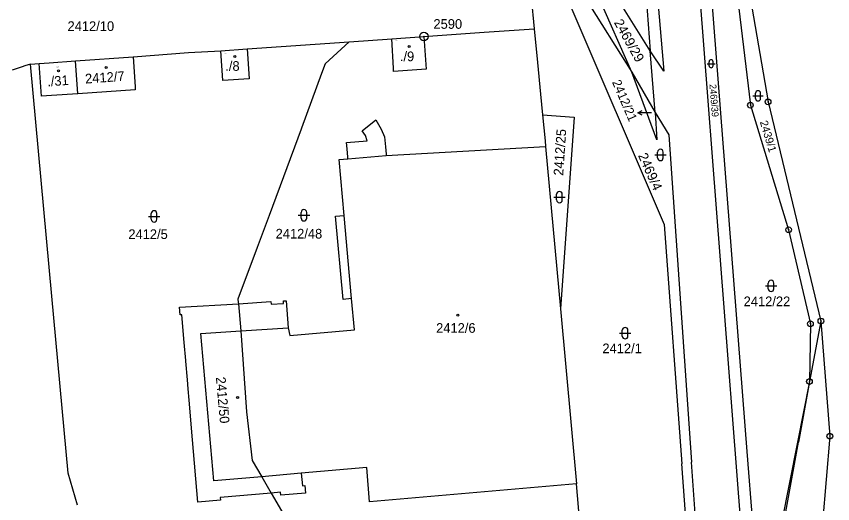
# Model space of a CAD drawing. Extents: x -822293 to -820259, y -1071573 to -1068794.
# Drawn here: x -820519.9 to -820376, y -1069762.9 to -1069677 of the extents above; entities that cross this region are included whole.
import ezdxf

# ---------------------------------------------------------------- set-up
doc = ezdxf.new("R2010")
doc.units = 0
for name, color, linetype in [('Vrstva 1', 7, 'Continuous'), ('Vrstva 10', 7, 'Continuous'), ('Vrstva 13', 7, 'Continuous'), ('Vrstva 16', 7, 'Continuous'), ('Vrstva 17', 7, 'Continuous'), ('Vrstva 18', 7, 'Continuous'), ('Vrstva 19', 7, 'Continuous'), ('Vrstva 24', 7, 'Continuous'), ('Vrstva 25', 7, 'Continuous'), ('Vrstva 4', 7, 'Continuous')]:
    doc.layers.add(name, color=color, linetype=linetype)

msp = doc.modelspace()

# ---------------------------------------------------------------- linework, layer by layer
at = {"layer": 'Vrstva 1'}
for p, q in [((-820410.7, -1069648.55), (-820408.19, -1069683.1)), ((-820409, -1069648.55), (-820405.79, -1069686.73)), ((-820391.1, -1069780.6), (-820400.92, -1069653.49)), ((-820391.07, -1069753.69), (-820398.5, -1069658.44)), ((-820408.19, -1069683.1), (-820418.28, -1069666.88)), ((-820429.59, -1069669.15), (-820428.64, -1069679.23)), ((-820393.5, -1069668.04), (-820390.52, -1069692.69)), ((-820411.4, -1069686.9), (-820419.1, -1069669.5)), ((-820421.08, -1069671.45), (-820411.4, -1069686.9)), ((-820423.1, -1069673.2), (-820405.7, -1069713.7)), ((-820437.42, -1069679.85), (-820428.64, -1069679.23)), ((-820428.64, -1069679.23), (-820428.05, -1069685.18)), ((-820453.7, -1069680.99), (-820448.03, -1069680.59)), ((-820448.03, -1069680.59), (-820446.47, -1069680.48)), ((-820448.03, -1069680.59), (-820447.63, -1069686.34)), ((-820446.47, -1069680.48), (-820437.42, -1069679.85)), ((-820479.19, -1069682.79), (-820461.2, -1069681.52)), ((-820461.2, -1069681.52), (-820465.42, -1069685.43)), ((-820461.2, -1069681.52), (-820453.7, -1069680.99)), ((-820453.42, -1069686.15), (-820453.7, -1069680.99)), ((-820499.29, -1069684.2), (-820489.53, -1069683.44)), ((-820489.53, -1069683.44), (-820483.83, -1069683.11)), ((-820483.83, -1069683.11), (-820479.19, -1069682.79)), ((-820483.46, -1069688.37), (-820483.83, -1069683.11)), ((-820479.19, -1069682.79), (-820478.82, -1069688.05)), ((-820405.79, -1069686.73), (-820408.19, -1069683.1)), ((-820407.29, -1069693.99), (-820408.19, -1069683.1)), ((-820514.08, -1069685.24), (-820509.41, -1069684.91)), ((-820509.41, -1069684.91), (-820499.29, -1069684.2)), ((-820509.01, -1069690.67), (-820509.41, -1069684.91)), ((-820499.29, -1069684.2), (-820498.92, -1069689.46)), ((-820518.83, -1069685.94), (-820520.58, -1069686.51)), ((-820518.37, -1069685.79), (-820518.83, -1069685.94)), ((-820517.37, -1069685.47), (-820518.37, -1069685.79)), ((-820517.37, -1069685.47), (-820515.81, -1069685.36)), ((-820513.61, -1069726.31), (-820517.37, -1069685.47)), ((-820515.81, -1069685.36), (-820514.08, -1069685.24)), ((-820515.44, -1069691.13), (-820515.81, -1069685.36)), ((-820465.42, -1069685.43), (-820466.06, -1069687.13)), ((-820453.38, -1069686.75), (-820453.42, -1069686.15)), ((-820447.63, -1069686.34), (-820453.38, -1069686.75)), ((-820428.05, -1069685.18), (-820427.5, -1069690.74)), ((-820466.06, -1069687.13), (-820469.61, -1069696.72)), ((-820407, -1069698.8), (-820411.4, -1069686.9)), ((-820411.4, -1069686.9), (-820407.29, -1069693.99)), ((-820478.82, -1069688.05), (-820483.46, -1069688.37)), ((-820509.01, -1069690.67), (-820513.64, -1069691)), ((-820498.89, -1069689.96), (-820509.01, -1069690.67)), ((-820498.92, -1069689.46), (-820498.91, -1069689.67)), ((-820498.91, -1069689.67), (-820498.89, -1069689.96)), ((-820427.5, -1069690.74), (-820427.14, -1069694.39)), ((-820513.64, -1069691), (-820515.44, -1069691.13)), ((-820390.52, -1069692.69), (-820383.78, -1069714.62)), ((-820427.14, -1069694.39), (-820426.69, -1069698.98)), ((-820427.14, -1069694.39), (-820421.56, -1069694.8)), ((-820421.56, -1069694.8), (-820423.98, -1069728.53)), ((-820407.29, -1069693.99), (-820407, -1069698.8)), ((-820407.29, -1069693.99), (-820404.9, -1069697.89)), ((-820458.93, -1069697.22), (-820456.54, -1069695.28)), ((-820456.54, -1069695.28), (-820455.56, -1069696.91)), ((-820469.69, -1069696.92), (-820475.33, -1069712.1)), ((-820469.61, -1069696.72), (-820469.69, -1069696.92)), ((-820458.33, -1069698.01), (-820458.93, -1069697.22)), ((-820458.02, -1069698.95), (-820458.33, -1069698.01)), ((-820455.56, -1069696.91), (-820455, -1069698.25)), ((-820404.9, -1069697.89), (-820400.87, -1069755.53)), ((-820461.69, -1069699.28), (-820458.02, -1069698.95)), ((-820461.59, -1069700.36), (-820461.69, -1069699.28)), ((-820455, -1069698.25), (-820454.8, -1069700)), ((-820426.69, -1069698.98), (-820426.59, -1069699.99)), ((-820461.46, -1069701.86), (-820461.59, -1069700.36)), ((-820454.8, -1069700), (-820454.71, -1069701.3)), ((-820454.69, -1069701.53), (-820426.59, -1069699.99)), ((-820426.59, -1069699.99), (-820423.98, -1069728.53)), ((-820462.99, -1069702.24), (-820461.44, -1069702.11)), ((-820462.1, -1069712.1), (-820462.99, -1069702.24)), ((-820461.44, -1069702.11), (-820461.46, -1069701.86)), ((-820454.71, -1069701.3), (-820454.69, -1069701.53)), ((-820475.33, -1069712.1), (-820477.44, -1069717.77)), ((-820463.6, -1069712.24), (-820462.1, -1069712.1)), ((-820462.28, -1069726.88), (-820463.6, -1069712.24)), ((-820405.7, -1069713.7), (-820402.6, -1069755.86)), ((-820383.78, -1069714.62), (-820379.94, -1069731.17)), ((-820477.44, -1069717.77), (-820480.8, -1069726.82)), ((-820510.73, -1069757.49), (-820513.61, -1069726.31)), ((-820460.78, -1069726.74), (-820462.28, -1069726.88)), ((-820460.29, -1069732.22), (-820460.78, -1069726.74)), ((-820491.08, -1069728.28), (-820480.73, -1069727.64)), ((-820480.8, -1069726.82), (-820480.75, -1069727.4)), ((-820480.75, -1069727.4), (-820480.73, -1069727.64)), ((-820480.73, -1069727.64), (-820475.01, -1069727.28)), ((-820480.73, -1069727.64), (-820480.3, -1069732.44)), ((-820475.01, -1069727.28), (-820474.98, -1069727.73)), ((-820474.98, -1069727.73), (-820472.76, -1069727.59)), ((-820472.79, -1069727.14), (-820472.29, -1069727.11)), ((-820472.76, -1069727.59), (-820472.79, -1069727.14)), ((-820472.29, -1069727.11), (-820471.98, -1069731.9)), ((-820490.97, -1069729.62), (-820491.08, -1069728.28)), ((-820490.67, -1069729.59), (-820490.97, -1069729.62)), ((-820490.26, -1069734.46), (-820490.67, -1069729.59)), ((-820423.98, -1069728.53), (-820421.17, -1069759.35)), ((-820378.09, -1069730.69), (-820380.11, -1069741.34)), ((-820480.3, -1069732.44), (-820479.29, -1069746.67)), ((-820471.98, -1069731.9), (-820471.66, -1069733.24)), ((-820471.66, -1069733.24), (-820460.29, -1069732.22)), ((-820379.94, -1069731.17), (-820380.11, -1069741.34)), ((-820490, -1069737.63), (-820490.26, -1069734.46)), ((-820489.99, -1069737.79), (-820490, -1069737.63)), ((-820489.71, -1069741.04), (-820489.99, -1069737.79)), ((-820489.58, -1069742.62), (-820489.71, -1069741.04)), ((-820380.11, -1069741.34), (-820382.24, -1069752.03)), ((-820380.11, -1069741.34), (-820382.03, -1069752)), ((-820489.41, -1069744.61), (-820489.58, -1069742.62)), ((-820488.82, -1069751.64), (-820489.41, -1069744.61)), ((-820479.29, -1069746.67), (-820478.29, -1069755.24)), ((-820487.89, -1069762.59), (-820488.82, -1069751.64)), ((-820382.24, -1069752.03), (-820393.78, -1069810.03)), ((-820392.54, -1069810.14), (-820382.03, -1069752)), ((-820389.04, -1069779.8), (-820391.07, -1069753.69)), ((-820478.29, -1069755.24), (-820476.62, -1069758.11)), ((-820399.22, -1069779.07), (-820400.87, -1069755.53)), ((-820458.1, -1069756.49), (-820469.65, -1069757.5)), ((-820457.62, -1069762.52), (-820458.1, -1069756.49)), ((-820400.8, -1069780.41), (-820402.6, -1069755.86)), ((-820509.07, -1069763.11), (-820510.73, -1069757.49)), ((-820476.62, -1069758.11), (-820474.94, -1069760.99)), ((-820469.65, -1069757.5), (-820469.46, -1069759.7)), ((-820469.46, -1069759.7), (-820469.03, -1069759.66)), ((-820469.03, -1069759.66), (-820468.91, -1069761.01)), ((-820421.17, -1069759.35), (-820457.62, -1069762.52)), ((-820419.61, -1069777.21), (-820421.17, -1069759.35)), ((-820474.94, -1069760.99), (-820483.95, -1069761.74)), ((-820473.31, -1069760.85), (-820474.94, -1069760.99)), ((-820474.94, -1069760.99), (-820470.48, -1069768.66)), ((-820473.27, -1069761.37), (-820473.31, -1069760.85)), ((-820468.91, -1069761.01), (-820473.27, -1069761.37)), ((-820483.91, -1069762.26), (-820487.89, -1069762.59)), ((-820483.95, -1069761.74), (-820483.91, -1069762.26))]:
    msp.add_line(p, q, dxfattribs=at)
at = {"layer": 'Vrstva 10'}
for points in [[(-820396.61, -1069576.94), (-820402.69, -1069578.49), (-820405.27, -1069579.21), (-820406.43, -1069579.53), (-820438.24, -1069587.5), (-820457.43, -1069592.39), (-820477.68, -1069597.79), (-820496.15, -1069603.16), (-820515.37, -1069609.41), (-820535.3, -1069616.98), (-820554.11, -1069625.3), (-820571.83, -1069634.26), (-820585.28, -1069641.81), (-820606.27, -1069655.04), (-820628.29, -1069671.01), (-820647.93, -1069687.34), (-820667.41, -1069705.6), (-820680.13, -1069718.49), (-820694.73, -1069734.03), (-820703.98, -1069744.22)], [(-820699.99, -1069747.07), (-820686.76, -1069732.45), (-820676.49, -1069721.48), (-820664.13, -1069708.83), (-820651.61, -1069696.85), (-820636.83, -1069683.83), (-820625.37, -1069674.56), (-820604.01, -1069659.07), (-820586.04, -1069647.64), (-820569.6, -1069638.45), (-820551.99, -1069629.79), (-820532.99, -1069621.67), (-820513.48, -1069614.48), (-820494.57, -1069608.43), (-820474.72, -1069602.78), (-820455.51, -1069597.69), (-820435.43, -1069592.58), (-820405.44, -1069585), (-820404.29, -1069584.71), (-820401.25, -1069583.95), (-820395.38, -1069582.43)]]:
    msp.add_spline(points, degree=3, dxfattribs=at)
at = {"layer": 'Vrstva 13'}
for p, q in [((-820391.57, -1069667.86), (-820387.4, -1069692.11)), ((-820387.4, -1069692.11), (-820378.09, -1069730.69)), ((-820378.09, -1069730.69), (-820376.52, -1069750.96)), ((-820376.52, -1069750.96), (-820378.6, -1069775.18))]:
    msp.add_line(p, q, dxfattribs=at)
at = {"layer": 'Vrstva 16'}
msp.add_line((-820407.96, -1069694.05), (-820410.36, -1069694.05), dxfattribs=at)
msp.add_lwpolyline([(-820409.56, -1069694.45), (-820410.36, -1069694.05), (-820409.56, -1069693.65)], dxfattribs=at)
at = {"layer": 'Vrstva 24'}
for centre, radius in [((-820448.03, -1069680.59), 0.75), ((-820448.03, -1069680.59), 0.0327), ((-820390.52, -1069692.69), 0.5), ((-820387.4, -1069692.11), 0.5), ((-820387.4, -1069692.11), 0.0327), ((-820390.52, -1069692.69), 0.0327), ((-820383.78, -1069714.62), 0.5), ((-820383.78, -1069714.62), 0.0327), ((-820379.94, -1069731.17), 0.5), ((-820378.09, -1069730.69), 0.5), ((-820378.09, -1069730.69), 0.0327), ((-820379.94, -1069731.17), 0.0327), ((-820380.11, -1069741.34), 0.5), ((-820380.11, -1069741.34), 0.0327), ((-820376.52, -1069750.96), 0.5), ((-820376.52, -1069750.96), 0.0327)]:
    msp.add_circle(centre, radius, dxfattribs=at)
at = {"layer": 'Vrstva 25'}
for p, q in [((-820397.78, -1069685.74), (-820397.78, -1069685.04)), ((-820397.08, -1069685.74), (-820397.08, -1069685.04)), ((-820398.13, -1069685.39), (-820396.73, -1069685.39)), ((-820389.61, -1069691.49), (-820389.61, -1069690.59)), ((-820388.71, -1069691.49), (-820388.71, -1069690.59)), ((-820390.06, -1069691.04), (-820388.26, -1069691.04)), ((-820407.38, -1069701.45), (-820405.38, -1069701.45)), ((-820406.88, -1069701.95), (-820406.88, -1069700.95)), ((-820405.88, -1069701.95), (-820405.88, -1069700.95)), ((-820425.17, -1069708.88), (-820423.17, -1069708.88)), ((-820424.67, -1069709.38), (-820424.67, -1069708.38)), ((-820423.67, -1069709.38), (-820423.67, -1069708.38)), ((-820496.59, -1069712.27), (-820494.59, -1069712.27)), ((-820496.09, -1069712.77), (-820496.09, -1069711.77)), ((-820495.09, -1069712.77), (-820495.09, -1069711.77)), ((-820470.17, -1069712.07), (-820468.17, -1069712.07)), ((-820469.67, -1069712.57), (-820469.67, -1069711.57)), ((-820468.67, -1069712.57), (-820468.67, -1069711.57)), ((-820387.88, -1069724.5), (-820385.88, -1069724.5)), ((-820387.38, -1069725), (-820387.38, -1069724)), ((-820386.38, -1069725), (-820386.38, -1069724)), ((-820413.09, -1069733.33), (-820413.09, -1069732.33)), ((-820412.09, -1069733.33), (-820412.09, -1069732.33)), ((-820413.59, -1069732.83), (-820411.59, -1069732.83))]:
    msp.add_line(p, q, dxfattribs=at)
for centre in [(-820450.62, -1069682.37), (-820481.34, -1069684.1), (-820512.44, -1069686.63), (-820504.04, -1069686.04), (-820442.08, -1069729.68), (-820480.86, -1069744.16)]:
    msp.add_circle(centre, 0.175, dxfattribs=at)
for centre, radius, start, end in [((-820397.43, -1069685.04), 0.35, 0, 180), ((-820397.43, -1069685.74), 0.35, 180, 0), ((-820389.16, -1069690.59), 0.45, 0, 180), ((-820389.16, -1069691.49), 0.45, 180, 0), ((-820406.38, -1069700.95), 0.5, 0, 180), ((-820406.38, -1069701.95), 0.5, 180, 0), ((-820424.17, -1069708.38), 0.5, 0, 180), ((-820424.17, -1069709.38), 0.5, 180, 0), ((-820495.59, -1069711.77), 0.5, 0, 180), ((-820469.17, -1069711.57), 0.5, 0, 180), ((-820495.59, -1069712.77), 0.5, 180, 0), ((-820469.17, -1069712.57), 0.5, 180, 0), ((-820386.88, -1069724), 0.5, 0, 180), ((-820386.88, -1069725), 0.5, 180, 0), ((-820412.59, -1069732.33), 0.5, 0, 180), ((-820412.59, -1069733.33), 0.5, 180, 0)]:
    msp.add_arc(centre, radius, start, end, dxfattribs=at)
at = {"layer": 'Vrstva 4'}
for p, q in [((-820461.44, -1069702.11), (-820454.69, -1069701.53)), ((-820460.78, -1069726.74), (-820462.1, -1069712.1)), ((-820487.35, -1069732.9), (-820480.3, -1069732.44)), ((-820480.3, -1069732.44), (-820471.98, -1069731.9)), ((-820485.03, -1069758.85), (-820487.35, -1069732.9)), ((-820476.62, -1069758.11), (-820485.03, -1069758.85)), ((-820469.65, -1069757.5), (-820476.62, -1069758.11))]:
    msp.add_line(p, q, dxfattribs=at)

# ---------------------------------------------------------------- texts
at = {"layer": 'Vrstva 16'}
for s, p in [('./9', (-820452.276, -1069684.94)), ('./8', (-820483.04, -1069686.64))]:
    msp.add_text(s, height=1.7, dxfattribs=at).set_placement(p)
for s, height, rotation, p in [('./31', 1.7, 4.068, (-820514.359, -1069689.384)), ('2412/21', 1.6, 293.24979, (-820414.927, -1069688.616))]:
    msp.add_text(s, height=height, rotation=rotation, dxfattribs=at).set_placement(p)
at = {"layer": 'Vrstva 17'}
msp.add_text('2590', height=1.7, dxfattribs=at).set_placement((-820446.362, -1069679.24))
at = {"layer": 'Vrstva 18'}
for s, height, p in [('2412/10', 1.7, (-820510.836, -1069679.62)), ('2412/21', 0.1, (-820407.974, -1069694.74)), ('2412/5', 1.7, (-820500.122, -1069716.25)), ('2412/48', 1.7, (-820474.172, -1069716.17)), ('2412/22', 1.7, (-820391.709, -1069728.08)), ('2412/1', 1.7, (-820416.594, -1069736.36))]:
    msp.add_text(s, height=height, dxfattribs=at).set_placement(p)
for s, height, rotation, p in [('2469/29', 1.7, 299.08395, (-820414.606, -1069678.118)), ('2469/39', 1.2, 274.38948, (-820397.732, -1069689.024)), ('2439/1', 1.4, 286.87995, (-820388.867, -1069695.638)), ('2412/25', 1.7, 86.1156, (-820423.51, -1069705.145)), ('2469/4', 1.7, 293.81274, (-820410.345, -1069701.542))]:
    msp.add_text(s, height=height, rotation=rotation, dxfattribs=at).set_placement(p)
at = {"layer": 'Vrstva 19'}
for s, height, p in [('2412/9', 0.1, (-820453.166, -1069681.43)), ('2412/8', 0.1, (-820483.278, -1069683.54)), ('2412/31', 0.1, (-820512.834, -1069686)), ('2412/6', 1.7, (-820445.89, -1069732.77))]:
    msp.add_text(s, height=height, dxfattribs=at).set_placement(p)
for s, rotation, p in [('2412/7', 4.01067, (-820507.676, -1069688.887)), ('2412/50', 275.13432, (-820484.699, -1069740.603))]:
    msp.add_text(s, height=1.7, rotation=rotation, dxfattribs=at).set_placement(p)

doc.saveas('drawing.dxf')
